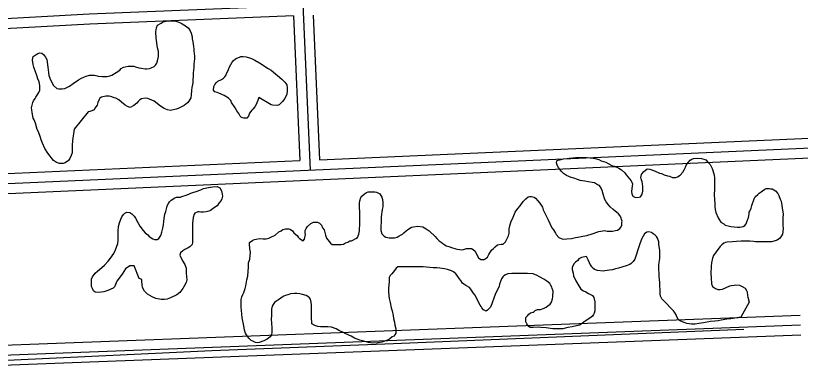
# Model space of a CAD drawing. Extents: x 3313442 to 3351311, y 721974 to 747360.
# Drawn here: x 3331553 to 3332744, y 731278 to 731822 of the extents above; entities that cross this region are included whole.
import ezdxf

# ---------------------------------------------------------------- set-up
doc = ezdxf.new("R2010")
doc.units = 0
doc.layers.add('V-ROAD-CNTR', color=7, linetype='Continuous')
doc.layers.add('V-SITE-VEGE', color=7, linetype='Continuous')

msp = doc.modelspace()

# ---------------------------------------------------------------- linework, layer by layer
at = {"layer": 'V-ROAD-CNTR'}
for points in [[(3331922.6, 733339.7), (3332000, 731587.8)], [(3335327.4, 731977.3), (3333813.7, 731911.3), (3331665.1, 731824.3), (3330985.5, 731786.5)], [(3332004.6, 731823.1), (3332014.4, 731603.4)], [(3331974.7, 731821.9), (3331665.8, 731809.4), (3331360.3, 731792.4)], [(3331974.7, 731821.9), (3331984.4, 731602.1)], [(3331111.5, 731542.3), (3331168, 731556), (3331552.8, 731567.9), (3333580.6, 731657.9), (3335191.6, 731725.6)], [(3332014.4, 731603.4), (3332757.5, 731636.4)], [(3331115, 731527.7), (3331170, 731541), (3331553.4, 731552.9), (3332758.9, 731606.4)], [(3331370.9, 731577.3), (3331552.3, 731582.9), (3331984.4, 731602.1)], [(3332743.6, 731367.2), (3331238.4, 731310.1)], [(3332744.2, 731352.2), (3331239, 731295.1)], [(3332658.2, 731345.8), (3332385.9, 731334.7), (3332126.8, 731324), (3331851.1, 731313.4), (3331551.1, 731299), (3331308.2, 731291.2), (3331292.9, 731290.3), (3331272.5, 731286.5), (3331250.6, 731277.7)], [(3332744.7, 731337.3), (3331239.5, 731280.1)]]:
    msp.add_lwpolyline(points, dxfattribs=at)
at = {"layer": 'V-SITE-VEGE'}
for points in [[(3331663.2, 731676.4), (3331642.3, 731650), (3331639.8, 731632.4), (3331639, 731625.3), (3331639, 731614), (3331637.6, 731610.1), (3331635.7, 731605.2), (3331633.7, 731602.5), (3331628.5, 731598.9), (3331625.5, 731597.8), (3331619.7, 731597.8), (3331615.3, 731599.5), (3331610.7, 731602.2), (3331602.1, 731613.5), (3331597.5, 731620.6), (3331593.9, 731628.6), (3331592, 731633.6), (3331591.2, 731637.1), (3331587.9, 731645.7), (3331586.2, 731649.2), (3331583.2, 731658.9), (3331581.3, 731663.8), (3331579.9, 731666.6), (3331578.6, 731675.1), (3331577.8, 731679.2), (3331577.5, 731682.2), (3331579.4, 731690.5), (3331580.5, 731692.7), (3331582.7, 731696.5), (3331584.1, 731698.5), (3331586, 731701.7), (3331589.1, 731706.4), (3331589.9, 731708.6), (3331589.9, 731716), (3331588.8, 731721.8), (3331586.9, 731726.5), (3331584.7, 731732.8), (3331583.6, 731736.9), (3331580.9, 731744.1), (3331579.8, 731748.2), (3331578.9, 731754.8), (3331579.5, 731758.1), (3331580.1, 731760.3), (3331584.2, 731763.1), (3331586.9, 731764.7), (3331590, 731765.8), (3331593, 731765), (3331595.7, 731763.3), (3331598.7, 731759.2), (3331600.4, 731755.6), (3331602.3, 731744.1), (3331603.1, 731736.1), (3331603.9, 731731.1), (3331606.1, 731724.8), (3331610.5, 731716), (3331616, 731711.6), (3331619, 731711.1), (3331624, 731711), (3331627.8, 731711.6), (3331635, 731715.2), (3331640.5, 731719), (3331648.5, 731724.8), (3331653.1, 731727.5), (3331657.8, 731729.4), (3331660.3, 731730.2), (3331665.2, 731731.6), (3331668.3, 731731.9), (3331672.4, 731731.9), (3331675.1, 731731.1), (3331678.4, 731730.2), (3331684.8, 731729.9), (3331692.2, 731729.9), (3331696.3, 731730.8), (3331699.1, 731731.8), (3331705.7, 731736), (3331711.2, 731739.5), (3331713.6, 731742), (3331716.7, 731743.9), (3331719.4, 731744.7), (3331724.1, 731745.3), (3331732.6, 731745.3), (3331735.4, 731744.7), (3331740.3, 731743.1), (3331744.1, 731742.2), (3331749.6, 731741.4), (3331752.4, 731741.4), (3331756.2, 731742), (3331759, 731742.8), (3331763.7, 731745), (3331765.6, 731747.2), (3331767.5, 731749.9), (3331769.2, 731755.4), (3331770, 731760.1), (3331770, 731767.5), (3331768.6, 731773.3), (3331766.5, 731788.1), (3331765.9, 731797.7), (3331766.8, 731803.8), (3331768.7, 731807.6), (3331773.9, 731810.9), (3331777.2, 731812.6)], [(3331777.2, 731812.6), (3331783.5, 731814.2), (3331789.9, 731814.5), (3331792.6, 731814.2), (3331796.5, 731813.7), (3331799.2, 731812.8), (3331804.2, 731810.6), (3331812.7, 731805.9), (3331815.4, 731803.2), (3331818.2, 731799.1), (3331819.8, 731795.5), (3331820.9, 731790), (3331821.2, 731787), (3331822, 731782.3), (3331823.1, 731775.1), (3331823.9, 731771.3), (3331823.9, 731768.3), (3331824.4, 731765.2), (3331824.7, 731760), (3331824.7, 731756.4), (3331824.4, 731752.6), (3331823.9, 731748.5), (3331823.9, 731746), (3331823.6, 731743), (3331823, 731739.9), (3331822.8, 731734.7), (3331822.8, 731730.9), (3331821.9, 731724), (3331821.9, 731720.4), (3331821.6, 731717.4), (3331820.8, 731713), (3331820.2, 731709.2), (3331819.7, 731701.7), (3331818.9, 731697.3), (3331816.1, 731692.4), (3331814.2, 731689.7), (3331809, 731685.8), (3331799.9, 731681.4), (3331796.6, 731680.3), (3331788.3, 731678.4), (3331783.9, 731679.2), (3331778.7, 731681.4), (3331772.9, 731685), (3331763.6, 731692.2), (3331759.8, 731694.1), (3331754, 731696.3), (3331749.6, 731696.9), (3331744.1, 731696.1), (3331741.9, 731694.4), (3331739.1, 731691.7), (3331737.2, 731689.5), (3331732.5, 731685.9), (3331727.3, 731682.9), (3331723.2, 731684), (3331719.6, 731686.2), (3331713.8, 731690.9), (3331710, 731694.2), (3331705.3, 731696.9), (3331702.6, 731697.5), (3331699, 731699.1), (3331695.4, 731699.7), (3331690.2, 731700), (3331683.6, 731698.3), (3331681.1, 731697), (3331679.8, 731695), (3331678.1, 731690.4), (3331677, 731686.2), (3331673.7, 731681.6), (3331672.3, 731679.4), (3331669, 731677.7), (3331666, 731676.6), (3331663.2, 731676.4)], [(3332323.4, 731540), (3332327.2, 731543.9), (3332331.1, 731547.2), (3332333.3, 731547.5), (3332336, 731547.5), (3332339.9, 731546.6), (3332341.8, 731545), (3332345.4, 731541.1), (3332348.4, 731537.3), (3332352.5, 731531.2), (3332353.9, 731527.6), (3332355.8, 731523.2), (3332361.3, 731512), (3332366.8, 731499.9), (3332369.5, 731496.8), (3332370.6, 731494.6), (3332372.3, 731491.9), (3332373.6, 731490), (3332377.2, 731485.6), (3332380.8, 731483.9), (3332383.8, 731482.8), (3332389.6, 731483.6), (3332396.7, 731483.9), (3332402.5, 731485.2), (3332406.3, 731485.8), (3332414, 731487.4), (3332420.1, 731488.5), (3332428.1, 731491), (3332438, 731494.5), (3332444, 731495.6), (3332446.5, 731495.9), (3332448.7, 731495.6), (3332450.6, 731495.1), (3332458.6, 731495.1), (3332463.5, 731495.9), (3332466.3, 731496.7), (3332469.8, 731499.2), (3332471.8, 731501.7), (3332472.9, 731504.1), (3332473.2, 731508.5), (3332473.7, 731510.4), (3332472.6, 731512.9), (3332471.8, 731515.1), (3332469.9, 731519), (3332468, 731521.2), (3332460, 731527.8), (3332455.3, 731532.2), (3332452.6, 731534.9), (3332449.3, 731539.6), (3332447.4, 731542.9), (3332444.9, 731551.4), (3332443, 731556.9), (3332441.9, 731560.5), (3332438.9, 731564.1), (3332436.1, 731565.5), (3332431.4, 731568.2), (3332427.9, 731568.8), (3332416.9, 731571), (3332410, 731572.1), (3332405.6, 731573.5), (3332400.4, 731575.4), (3332396, 731576.5), (3332389.1, 731579.6), (3332384.7, 731582.3), (3332381.7, 731585.6), (3332377, 731591.7), (3332375.1, 731595.2), (3332373.8, 731598.8), (3332374.3, 731601.6), (3332376.5, 731602.7), (3332381.2, 731604), (3332384.5, 731604.8), (3332389.4, 731605.4), (3332393.3, 731605.9), (3332398.8, 731606.5), (3332402.6, 731606.7), (3332420.5, 731606.7), (3332429.6, 731605.9), (3332432.6, 731605.3), (3332438.1, 731603.7), (3332441.9, 731602), (3332448.5, 731599.8), (3332452.4, 731597.9), (3332459, 731594.3), (3332461.7, 731593.5), (3332468.6, 731590.5), (3332472.7, 731588), (3332477.6, 731583.8), (3332479.8, 731580.3), (3332487.3, 731571.5), (3332489.2, 731567.1), (3332488.9, 731563.2), (3332487.8, 731555.5), (3332488.1, 731551.4), (3332490, 731547.5), (3332494.4, 731546.2), (3332499.3, 731546.4), (3332501.2, 731547.3), (3332504, 731551.4), (3332504.8, 731555.5), (3332505.1, 731560.4)], [(3332505.1, 731560.4), (3332504.8, 731562.9), (3332504.6, 731567), (3332504, 731570.1), (3332502.4, 731574.5), (3332501.8, 731576.4), (3332502.9, 731581.1), (3332505.7, 731584.9), (3332511.2, 731589.6), (3332515.3, 731589.3), (3332522.7, 731586.5), (3332530.4, 731583.2), (3332533.2, 731582.7), (3332537, 731580.7), (3332542.2, 731579.1), (3332545.3, 731578.3), (3332549.7, 731576.6), (3332554.9, 731576.3), (3332557.6, 731577.4), (3332561.5, 731580.2), (3332565.6, 731584.8), (3332567.5, 731587.9), (3332569.5, 731592), (3332570.6, 731595), (3332574.2, 731599.9), (3332576.9, 731602.7), (3332579.1, 731604.3), (3332581.9, 731605.4), (3332587.6, 731605.7), (3332594, 731605.4), (3332597.5, 731604.3), (3332600.5, 731603.2), (3332603.6, 731599.6), (3332607.1, 731596.1), (3332610.2, 731590.3), (3332612.9, 731580.7), (3332613.4, 731575.4), (3332613.7, 731566.6), (3332613.7, 731559.5), (3332612.9, 731549.9), (3332613.7, 731543.5), (3332613.9, 731535.8), (3332613.9, 731532.3), (3332614.5, 731528.1), (3332615.8, 731523.5), (3332619.1, 731515.5), (3332620.5, 731512.5), (3332623.3, 731508.9), (3332627.6, 731505.9), (3332629.6, 731504.2), (3332634.2, 731503.1), (3332638.4, 731502), (3332648.3, 731501.2), (3332651.8, 731501.2), (3332657.1, 731502.3), (3332659.5, 731503.6), (3332661.7, 731506.1), (3332662.6, 731509.4), (3332664.2, 731513.2), (3332665, 731515.4), (3332665.6, 731519), (3332666.1, 731520.9), (3332666.2, 731523.7), (3332667, 731525.6), (3332669.2, 731530), (3332670, 731533.9), (3332673.6, 731544), (3332675.5, 731547)], [(3331800.5, 731546.4), (3331803.3, 731546.7), (3331805.5, 731547.5), (3331811.8, 731549.5), (3331815.9, 731551.4), (3331819.2, 731552.5), (3331822.3, 731553.8), (3331827.2, 731555.2), (3331834.4, 731558), (3331838.2, 731559.6), (3331843.2, 731561), (3331845.9, 731561.5), (3331852.2, 731562.3), (3331859.1, 731562.6), (3331863, 731560.7), (3331865.7, 731556.3), (3331866.8, 731551.3), (3331867.3, 731548.3), (3331866.2, 731543.9), (3331864.9, 731541.7), (3331861.8, 731537.3), (3331859.1, 731533.7), (3331855.2, 731530.7), (3331848.9, 731526.6), (3331846.4, 731525.2), (3331842.3, 731524.4), (3331838.4, 731524.1), (3331834.3, 731524.1), (3331831.8, 731524.4), (3331829.7, 731524.4), (3331825, 731522.5), (3331824.1, 731520.6), (3331822.5, 731515.9), (3331821.7, 731507.1), (3331821.6, 731495)], [(3332050.6, 731475.5), (3332053.6, 731477.1), (3332057.2, 731478.5), (3332060.5, 731480.2), (3332062.7, 731480.4), (3332065.7, 731481.8), (3332069.6, 731483.7), (3332072.1, 731485.6), (3332074, 731490.6), (3332074.8, 731495.3), (3332075.1, 731499.7), (3332075.7, 731503.5), (3332075.7, 731525.2), (3332075.1, 731529.9), (3332075.1, 731537.3), (3332075.7, 731541.2), (3332077.1, 731546.1), (3332078.7, 731548), (3332082.6, 731551.6), (3332085.6, 731553.5), (3332088.4, 731554.6), (3332098.3, 731554.6), (3332101, 731554.3), (3332106, 731551.6), (3332108.7, 731546.6), (3332109.8, 731543.1), (3332110.6, 731538.4), (3332110.6, 731534.8), (3332110.3, 731531.8), (3332109.5, 731527.9), (3332108.1, 731516.7), (3332108.1, 731510.9), (3332107.5, 731500.7), (3332107.5, 731496), (3332108.9, 731490.8), (3332112.5, 731487.5), (3332115.2, 731486.1), (3332119.9, 731485), (3332123.5, 731484.8), (3332125.7, 731484.8), (3332128.1, 731485), (3332132, 731486.1), (3332135.3, 731487.8), (3332140, 731490.5), (3332142.4, 731492.4), (3332146, 731495.5), (3332148.2, 731497.6), (3332154, 731500.9), (3332156.7, 731501.8), (3332163.3, 731502.6), (3332171.3, 731501.5), (3332173.5, 731500.1), (3332176.3, 731498.7), (3332180.7, 731495.4), (3332189.7, 731486.9), (3332192.5, 731484.1), (3332196, 731480.3), (3332198.8, 731478.1), (3332201.5, 731476.4), (3332204.3, 731474.2), (3332206.5, 731472.8), (3332210.3, 731471.5), (3332214.4, 731470.4), (3332221, 731468.1), (3332223, 731467.6), (3332226.8, 731467), (3332229.8, 731466.8), (3332232.6, 731467), (3332237.3, 731468.7), (3332244.7, 731468.7), (3332247.7, 731467), (3332250.4, 731464.8), (3332253.5, 731458.2), (3332255.4, 731454.6), (3332258.9, 731452.2), (3332262, 731451.9), (3332264.2, 731452.1), (3332267.2, 731453.8), (3332269.1, 731455.7), (3332271.3, 731459.6), (3332272.7, 731462.3), (3332274.6, 731465.1), (3332276, 731466.7), (3332278.5, 731468.9), (3332280.7, 731471.4), (3332284.3, 731474.1), (3332289.8, 731475.2), (3332292.8, 731475.2), (3332296.6, 731479), (3332297.5, 731481), (3332299.1, 731483.7), (3332301.1, 731488.1), (3332301.9, 731492), (3332302.2, 731498.8), (3332303, 731503.2), (3332304.9, 731510.1), (3332306.9, 731513.9), (3332311.3, 731524.1), (3332315.1, 731529.6), (3332318.7, 731533.7), (3332323.4, 731540)], [(3332675.5, 731547), (3332679.1, 731550.6), (3332681.3, 731552.5), (3332684.3, 731554.7), (3332686.3, 731556.4), (3332689.8, 731558.6), (3332691.8, 731559.9), (3332696.4, 731559.9), (3332698.4, 731559.4), (3332701.1, 731559.1), (3332706.3, 731556.4), (3332709.6, 731552), (3332711.3, 731549.2), (3332713.2, 731543.4), (3332714.8, 731540.4), (3332715.9, 731534.1), (3332716.2, 731530.2), (3332717.8, 731520.6), (3332717.5, 731515.4), (3332717.5, 731503.6), (3332717.8, 731499.4), (3332717.5, 731494.2), (3332716.7, 731490.6), (3332714.2, 731486.2), (3332712.3, 731484), (3332708.7, 731481.6), (3332705.7, 731480.5), (3332700.2, 731478.8), (3332696.1, 731478.8), (3332690.8, 731478.6), (3332680.4, 731478.6), (3332675.7, 731478.9), (3332672.7, 731479.4), (3332667.2, 731479.7), (3332654.3, 731479.7), (3332647.1, 731479.5), (3332641.1, 731478.9), (3332632.6, 731478.4), (3332630.4, 731477.8), (3332627.6, 731476.7), (3332624.6, 731474.3), (3332622.1, 731471.8), (3332618.5, 731467.1), (3332616.3, 731463.5), (3332611.9, 731458.1), (3332610.5, 731453.9), (3332608.9, 731446.8), (3332608.6, 731441.8), (3332607.8, 731430.8), (3332608.6, 731424), (3332609.1, 731414.9), (3332610.8, 731411), (3332615.2, 731408), (3332618.5, 731406.6), (3332622.3, 731406.4), (3332625.9, 731407.2), (3332636.9, 731411.8), (3332639.6, 731412.7), (3332643.5, 731413.2), (3332646.2, 731413.8), (3332651.7, 731412.9), (3332655.6, 731411), (3332660.2, 731408.5), (3332662.4, 731405.2), (3332663, 731402.7), (3332663.5, 731397), (3332664.3, 731394.8), (3332666, 731387.3), (3332653.6, 731364.3), (3332647.5, 731363.4), (3332638.2, 731361.8), (3332632.1, 731361.3), (3332623.9, 731359.9), (3332619.2, 731358.8), (3332614.3, 731358.5), (3332607.7, 731357.7), (3332597, 731356.1), (3332589.8, 731354.7), (3332584.3, 731353.9), (3332578.8, 731353.9), (3332571.4, 731355), (3332565.9, 731356.9), (3332560.7, 731359.4), (3332558.5, 731361.4), (3332556.3, 731365.2), (3332555.2, 731368.2), (3332552.7, 731372.1), (3332551.3, 731374), (3332546.7, 731378.7), (3332540.6, 731385), (3332539.3, 731386.9), (3332536, 731389.7), (3332533.8, 731392.4), (3332532.7, 731394.4), (3332531.9, 731396.3), (3332531.3, 731400.1), (3332531.3, 731407), (3332530.8, 731411.1), (3332530.8, 731416.9), (3332529.4, 731426.3), (3332529.4, 731431.8)], [(3331821.6, 731495), (3331821.4, 731488.1), (3331821.6, 731483.7), (3331821.6, 731478), (3331821.1, 731474.7), (3331817.5, 731471.4), (3331815, 731469.7), (3331810.1, 731467), (3331807, 731465.1), (3331803.2, 731462.3), (3331802.4, 731458.5), (3331806.5, 731450.2), (3331810, 731444.2), (3331812, 731439), (3331811.9, 731431.5), (3331812.8, 731421.1), (3331811.9, 731417.2), (3331809.2, 731411.7), (3331807, 731407.9), (3331802.6, 731402.1), (3331797.9, 731398.6), (3331788.5, 731393.9), (3331783, 731392), (3331778.9, 731391.2), (3331774.2, 731391.2), (3331766, 731392.8), (3331760.5, 731395.3), (3331753.6, 731399.2), (3331749, 731403.8), (3331745.9, 731409.6), (3331745.1, 731413.5), (3331744.6, 731419.2), (3331744.6, 731421.7), (3331740.7, 731423.1), (3331733.1, 731442.3), (3331726.7, 731442.4), (3331720.1, 731437.7), (3331714.9, 731429.7), (3331706.9, 731419), (3331704.7, 731414.3), (3331703.3, 731410.5), (3331701.1, 731408.6), (3331693.4, 731405), (3331687.1, 731403.1), (3331678.9, 731402), (3331674.2, 731402.3), (3331671.2, 731404.5), (3331670.1, 731407.8), (3331668.4, 731411.1), (3331668.2, 731415.8), (3331668.4, 731422.1), (3331670.1, 731425.7), (3331674.2, 731431.4), (3331677.5, 731434.4), (3331684.1, 731439.7), (3331688, 731443.5), (3331693.5, 731449.3), (3331697.3, 731453.9), (3331702.3, 731461.1), (3331704.8, 731466.8), (3331708.1, 731476.2), (3331708.9, 731480.9), (3331708.9, 731491.3), (3331708.7, 731494.9), (3331709.5, 731502), (3331710.9, 731507.5), (3331712.8, 731513.3), (3331714.5, 731516.6), (3331717.2, 731520.4), (3331719.1, 731522.4), (3331722.2, 731524), (3331726.8, 731523.2), (3331729.6, 731521.2), (3331732.9, 731517.9), (3331735.1, 731514.6), (3331738.6, 731508), (3331741.9, 731502.8), (3331746.6, 731495.9), (3331749.9, 731492.6), (3331753.7, 731489.3), (3331755.9, 731486.8), (3331761.2, 731483.5), (3331763.9, 731482.2), (3331768, 731482.2), (3331770.8, 731483.8), (3331773.5, 731488.5), (3331775.2, 731493.4), (3331776.6, 731499.7), (3331777.4, 731504.7), (3331778, 731509.9), (3331778.5, 731514), (3331779.9, 731520.6), (3331781, 731525), (3331782.7, 731530.8), (3331783.2, 731533.6), (3331785.1, 731537.1), (3331786.8, 731539.3), (3331789.5, 731542.1), (3331795, 731545.6), (3331797.2, 731546.5), (3331800.5, 731546.4)], [(3331993.9, 731397.5), (3331988.7, 731398.9), (3331984.5, 731399.7), (3331980.1, 731400.3), (3331976.3, 731400.3), (3331970.5, 731399.7), (3331968, 731398.9), (3331962.8, 731397.5), (3331960.1, 731396.2), (3331957.6, 731394.8), (3331953.7, 731392), (3331951, 731390.4), (3331948, 731388.2), (3331946, 731386.6), (3331944.1, 731383.8), (3331942.5, 731381.1), (3331941.4, 731376.4), (3331941.3, 731367.9), (3331940.8, 731360.5), (3331941.3, 731356.6), (3331941.6, 731352.8), (3331942.1, 731350.8), (3331942.1, 731341.8), (3331941.3, 731337.9), (3331939.4, 731334.6), (3331936.9, 731332.4), (3331934.7, 731331.3), (3331930, 731328.6), (3331922.9, 731325.8), (3331919.8, 731325.6), (3331917.1, 731325.8), (3331913, 731327.8), (3331910.8, 731329.1), (3331907.5, 731331.9), (3331905, 731334.9), (3331902, 731340.4), (3331900.4, 731344.6), (3331899.3, 731351.2), (3331897.1, 731363.3), (3331896.3, 731369.6), (3331895.7, 731379.7), (3331895.7, 731391.3), (3331896.6, 731395.1), (3331898.2, 731398.7), (3331899.3, 731401.7), (3331901.3, 731408.1), (3331902.4, 731412.2), (3331903.7, 731418.2), (3331904.3, 731421.2), (3331905.7, 731426.7), (3331906.2, 731434.2), (3331906.8, 731439.9), (3331906.8, 731446.8), (3331908.7, 731452.3), (3331909.6, 731463.3), (3331908.8, 731468.2), (3331907.9, 731475.7), (3331907.9, 731477.9), (3331913.2, 731481.2), (3331915.6, 731482.3), (3331918.1, 731483.1), (3331923.9, 731483.9), (3331928.6, 731483.3), (3331933.5, 731483.3), (3331937.6, 731484.4), (3331940.7, 731485.8), (3331947, 731489.1), (3331952.8, 731493.8), (3331956.3, 731495.7), (3331958.8, 731497.3), (3331962.9, 731498.4), (3331967.6, 731498.4), (3331969.8, 731497.9), (3331973.4, 731495.4), (3331975.6, 731492.6), (3331978.3, 731489.9), (3331980.2, 731488.5), (3331982.2, 731486), (3331984.1, 731484.1), (3331989.3, 731480.5), (3331991.5, 731483), (3331993.2, 731489.9), (3331992.6, 731492.6), (3331992.6, 731496.2), (3331994.3, 731499.2), (3331996.2, 731502.2), (3332001.4, 731506.6), (3332005.3, 731508.5), (3332011.3, 731508.5), (3332014.1, 731507.4), (3332016, 731505.5), (3332017.4, 731503.9), (3332018.7, 731500.3), (3332021.2, 731497.2), (3332023.4, 731488.7), (3332025.1, 731484.3), (3332031.1, 731476.6), (3332033.6, 731475), (3332036.6, 731474.7), (3332047, 731474.7), (3332050.6, 731475.5)], [(3332529.4, 731431.8), (3332529.1, 731435.9), (3332529.2, 731444.1), (3332529.4, 731447.2), (3332530.3, 731451), (3332530.8, 731452.9), (3332530.8, 731465.8), (3332529.2, 731475.5), (3332528.9, 731479), (3332527, 731484.3), (3332525.6, 731486.7), (3332523.7, 731488.7), (3332520.7, 731491.2), (3332517.9, 731492.8), (3332513.5, 731493.9), (3332511.1, 731493.4), (3332507.5, 731491.2), (3332503.6, 731483.7), (3332500.9, 731477.2), (3332497.3, 731466.7), (3332495.4, 731460.1), (3332492.6, 731452.7), (3332490.4, 731448.9), (3332487.1, 731445.8), (3332484.9, 731444.5), (3332479.7, 731442.3), (3332467.9, 731439), (3332463.2, 731437.9), (3332458.8, 731436.5), (3332454.4, 731435.7), (3332447.2, 731434.9), (3332444.5, 731434.3), (3332436, 731435.2), (3332431.6, 731436.8), (3332428, 731439.9), (3332426.9, 731441.8), (3332425.2, 731444.3), (3332423.9, 731447), (3332422, 731451.7), (3332420.6, 731454.7), (3332419.2, 731456.4), (3332411.8, 731455), (3332407.9, 731453.1), (3332406, 731450.3), (3332402.7, 731448.1), (3332400.5, 731445.9), (3332398.6, 731442.6), (3332397.8, 731439.9), (3332397.5, 731436.9), (3332399.4, 731431.1), (3332399.9, 731427.2), (3332403.2, 731419.8), (3332406, 731414.6), (3332410.9, 731407.2), (3332414.8, 731404.7), (3332418.6, 731402.8), (3332422.4, 731400.6), (3332428.5, 731397.5), (3332430.7, 731394.5), (3332431.8, 731387.9), (3332431.8, 731373.9), (3332431.2, 731370.3), (3332429.8, 731368.4), (3332428.5, 731366.2), (3332426.5, 731364.5), (3332415.5, 731357.1), (3332411.1, 731353.6), (3332408.6, 731352.2), (3332397.6, 731349.7), (3332391, 731348.6), (3332383.6, 731346.7), (3332379.8, 731346.7), (3332372.6, 731347), (3332368.5, 731347), (3332358.1, 731348.4), (3332350.1, 731349), (3332347.1, 731349.5), (3332338.3, 731348.7), (3332334.1, 731348.7), (3332331.9, 731350.4), (3332330, 731352.6), (3332328.9, 731354.5), (3332327.6, 731357.5), (3332327.6, 731363.8), (3332329.8, 731366.6), (3332332, 731368.8), (3332334.2, 731371.2), (3332338.3, 731372.3), (3332340.2, 731373.2), (3332341.6, 731374.8), (3332344.9, 731375.9), (3332349.6, 731376.2), (3332355.3, 731378.1), (3332358.1, 731379.7), (3332360.8, 731381.7), (3332364.1, 731384.4), (3332366.1, 731387.2), (3332367.7, 731392.1), (3332368.3, 731395.4), (3332368.3, 731398.7), (3332368.6, 731401.4)], [(3332368.6, 731401.4), (3332368.6, 731403.9), (3332367.5, 731407.8), (3332366.7, 731410), (3332365, 731413.5), (3332363.9, 731415.5), (3332359, 731419), (3332354.6, 731422.1), (3332348.3, 731425.9), (3332344.4, 731427.9), (3332338.6, 731430.1), (3332330.1, 731430.6), (3332305.9, 731430.7), (3332299.9, 731430.1), (3332296.6, 731428.7), (3332293.8, 731427.4), (3332292.5, 731425.7), (3332290.5, 731422.7), (3332287.2, 731414.5), (3332286.7, 731411.4), (3332285.8, 731409), (3332282, 731401.3), (3332279.5, 731394.7), (3332275.9, 731384.5), (3332273.7, 731379.8), (3332269.3, 731374.9), (3332267.1, 731373.5), (3332263.3, 731375.7), (3332260.8, 731378.8), (3332259.4, 731380.7), (3332258, 731382.9), (3332250.1, 731398.3), (3332247.6, 731401.6), (3332243.8, 731407.1), (3332241.9, 731409.6), (3332236.4, 731412.6), (3332233.3, 731414.5), (3332231.4, 731416.2), (3332228.7, 731420), (3332226.2, 731423.1), (3332223.2, 731427.7), (3332221.3, 731430.2), (3332217.7, 731433.2), (3332214.7, 731434.6), (3332208.3, 731436.8), (3332204.2, 731437.9), (3332197.1, 731439), (3332192.4, 731439.3), (3332186.9, 731439.3), (3332171.8, 731440.7), (3332133, 731440.8), (3332130.6, 731438.8), (3332128.1, 731435.3), (3332123.9, 731430.3), (3332121.7, 731427.9), (3332120.1, 731424.8), (3332119.8, 731422.6), (3332119.8, 731418.2), (3332119.2, 731408.6), (3332119.2, 731402.3), (3332120.1, 731392.9), (3332121.4, 731386.6), (3332122.8, 731378.6), (3332124.4, 731374), (3332126.3, 731366.8), (3332126.6, 731362.7), (3332128, 731356.9), (3332128.5, 731352.5), (3332129.9, 731347), (3332129.9, 731340.2), (3332128.5, 731337.7), (3332127.1, 731335.8), (3332124.7, 731334.4), (3332120.5, 731331.1), (3332116.1, 731329.2), (3332108.7, 731326.4), (3332102.7, 731325.3), (3332094.4, 731325.1), (3332088.9, 731326.2), (3332081.5, 731328.1), (3332075.7, 731329.8), (3332067.5, 731332.8), (3332062.3, 731335.6), (3332054.3, 731339.4), (3332049.6, 731341.6), (3332044.9, 731343.6), (3332039.7, 731346.9), (3332032.6, 731349.1), (3332027.1, 731349.6), (3332019.1, 731349.6), (3332015.8, 731349.9), (3332011.7, 731350.5), (3332007.3, 731351.6), (3332002.6, 731354.3), (3332002.4, 731365.6), (3332002.4, 731382.9), (3332001.8, 731387.3), (3332000.7, 731392), (3331999.1, 731393.9), (3331996.6, 731396.1), (3331993.9, 731397.5)]]:
    msp.add_lwpolyline(points, dxfattribs=at)
msp.add_lwpolyline([(3331922.2, 731698), (3331921.4, 731694.7), (3331918.1, 731687.3), (3331916.2, 731683.5), (3331913.4, 731680.2), (3331911.8, 731678.8), (3331908.2, 731673.9), (3331906.8, 731669.5), (3331904, 731666.7), (3331899.6, 731666.5), (3331896.1, 731667.6), (3331894.1, 731669.5), (3331892, 731673.6), (3331888.9, 731677.7), (3331886.2, 731682.1), (3331881, 731690.1), (3331879.6, 731693.4), (3331876.3, 731696.7), (3331869.7, 731701.1), (3331861.8, 731704.7), (3331859.3, 731705.3), (3331855.7, 731706.6), (3331853.5, 731708.8), (3331853.8, 731714.6), (3331855.4, 731717.4), (3331858.2, 731720.9), (3331860.1, 731722.9), (3331865.6, 731725.3), (3331868.7, 731727.2), (3331870.6, 731729.2), (3331872.2, 731731.4), (3331873.3, 731734.1), (3331875.3, 731738), (3331876.4, 731740.4), (3331878, 731744.6), (3331881.6, 731751.7), (3331883.5, 731753.6), (3331887.1, 731756.4), (3331889, 731757.5), (3331892.9, 731759.1), (3331895.1, 731760.2), (3331898.4, 731760.2), (3331903.3, 731759.6), (3331908, 731758.3), (3331911, 731757.2), (3331916.2, 731754.4), (3331925.6, 731748.9), (3331929.4, 731746.4), (3331936.3, 731741.7), (3331941, 731739.3), (3331957.4, 731725.8), (3331961.6, 731721.1), (3331964.6, 731717), (3331965.4, 731712.6), (3331965.4, 731707.3), (3331964.6, 731703.2), (3331961.5, 731696.6), (3331958, 731692), (3331953, 731687), (3331950, 731685.9), (3331942.8, 731686.2), (3331940.9, 731687)], close=True, dxfattribs=at)

doc.saveas('drawing.dxf')
